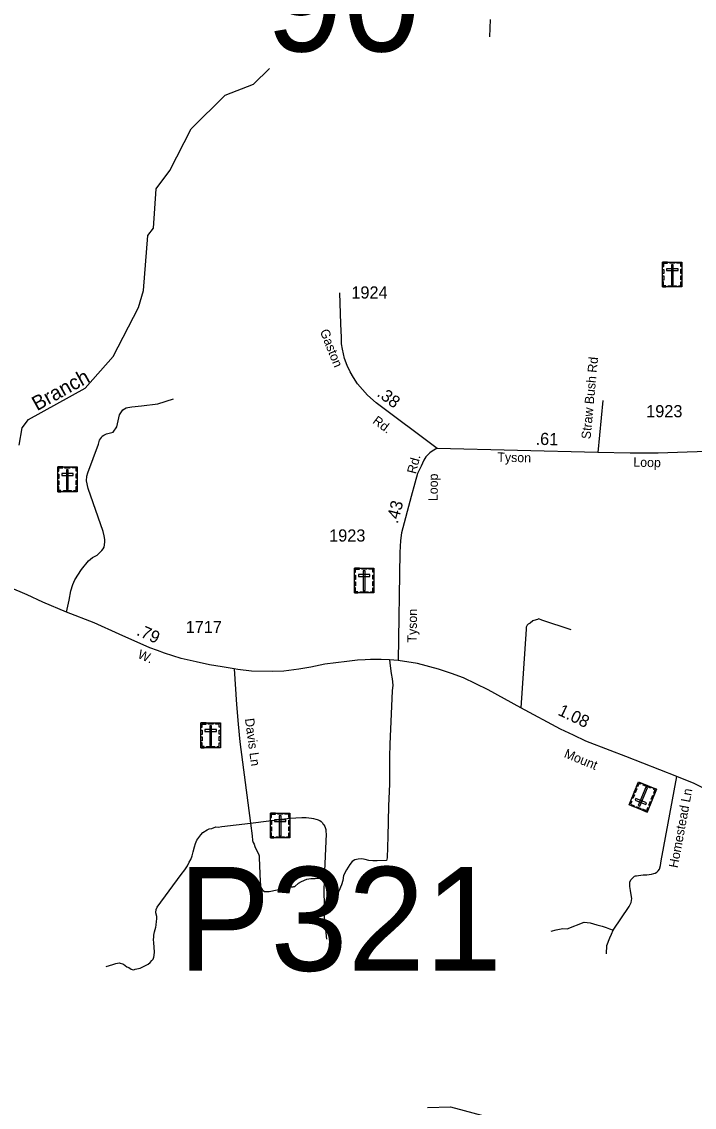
# Model space of a CAD drawing. Extents: x 2220236 to 2384410, y 720751 to 894131.
# Drawn here: x 2283759 to 2290663, y 776734 to 787885 of the extents above; entities that cross this region are included whole.
import ezdxf

# ---------------------------------------------------------------- set-up
doc = ezdxf.new("R2010")
doc.units = 0
doc.layers.add('Default', color=7, linetype='Continuous')

msp = doc.modelspace()

# ---------------------------------------------------------------- linework, layer by layer
at = {"layer": 'Default'}
msp.add_line((2289725, 783995), (2289674, 783461), dxfattribs=at)
for points in [[(2288565, 787730), (2288571, 787907)], [(2283731, 783536), (2283763, 783713), (2283829, 783797), (2284409, 784119), (2284697, 784445), (2284959, 784948), (2285008, 785124), (2285052, 785690), (2285110, 785765), (2285139, 786167), (2285279, 786358), (2285500, 786786), (2285847, 787130), (2286137, 787242), (2286302, 787403)], [(2288023, 783501), (2287399, 783969), (2287310, 784048), (2287205, 784165), (2287164, 784231), (2287130, 784290), (2287101, 784352), (2287072, 784424), (2287051, 784521), (2287043, 784575), (2287042, 784641), (2287035, 784783), (2287024, 785101)], [(2284218, 781821), (2284247, 781942), (2284262, 782038), (2284282, 782103), (2284303, 782153), (2284372, 782259), (2284445, 782348), (2284487, 782380), (2284533, 782405), (2284580, 782453), (2284594, 782469), (2284606, 782487), (2284613, 782539), (2284611, 782565), (2284605, 782605), (2284594, 782649), (2284441, 783091), (2284424, 783169), (2284428, 783218), (2284437, 783252), (2284548, 783547), (2284557, 783587), (2284578, 783614), (2284585, 783629), (2284600, 783639), (2284630, 783652), (2284698, 783669), (2284734, 783722), (2284756, 783816), (2284761, 783846), (2284798, 783897), (2284830, 783918), (2284848, 783921), (2284870, 783926), (2284888, 783928), (2284989, 783940), (2285155, 783958), (2285318, 784010)], [(2288023, 783501), (2288007, 783495), (2287971, 783475), (2287949, 783456), (2287908, 783416), (2287888, 783380), (2287858, 783320), (2287823, 783243), (2287794, 783145), (2287757, 783009), (2287659, 782634), (2287648, 782556), (2287641, 782432), (2287625, 781324)], [(2291249, 783556), (2291185, 783529), (2291122, 783505), (2290992, 783476), (2290294, 783452), (2290004, 783454), (2289674, 783461), (2288023, 783501)], [(2287625, 781324), (2287536, 781329), (2287449, 781333), (2287338, 781333), (2287284, 781331), (2287205, 781325), (2287096, 781313), (2286872, 781285), (2286726, 781254), (2286605, 781235), (2286449, 781213), (2286335, 781210), (2286117, 781212), (2285979, 781231), (2285941, 781238), (2285815, 781259), (2285687, 781278), (2285548, 781309), (2285396, 781345), (2285224, 781400), (2285151, 781425), (2285075, 781454), (2284760, 781593), (2284503, 781711), (2284218, 781821), (2283976, 781924), (2283816, 781996), (2283629, 782077)], [(2289401, 781637), (2289099, 781738), (2289069, 781750), (2289053, 781744), (2289039, 781741), (2289007, 781731), (2288979, 781707), (2288959, 781697), (2288947, 781685), (2288939, 781667), (2288936, 781644), (2288882, 780837)], [(2287536, 781329), (2287543, 781267), (2287550, 781191), (2287561, 781135), (2287570, 781071), (2287562, 781013), (2287550, 780775), (2287539, 780462), (2287534, 780333), (2287534, 780056), (2287523, 779828), (2287517, 779514), (2287512, 779297), (2287503, 779270), (2287409, 779265), (2287362, 779265), (2287322, 779270), (2287284, 779279), (2287250, 779286), (2287214, 779284), (2287179, 779277), (2287152, 779259), (2287127, 779228), (2287094, 779174), (2287063, 779116), (2287054, 779062), (2287042, 779017), (2287013, 778955), (2286988, 778908), (2286941, 778839), (2286897, 778787), (2286864, 778736)], [(2290766, 780008), (2290656, 780062), (2290542, 780109), (2290486, 780131), (2289962, 780338), (2289801, 780397), (2289549, 780493), (2289423, 780555), (2289291, 780618), (2288882, 780837), (2288548, 781023), (2288295, 781145), (2288170, 781188), (2288036, 781233), (2287821, 781291), (2287625, 781324)], [(2285941, 781238), (2285964, 780871), (2285980, 780669), (2285998, 780487), (2286108, 779653)], [(2289830, 778553), (2289994, 778795), (2290014, 778838), (2290020, 778859), (2290021, 778879), (2290016, 778917), (2290009, 778961), (2290002, 779002), (2290002, 779028), (2290003, 779048), (2290016, 779075), (2290036, 779095), (2290049, 779107), (2290059, 779111), (2290071, 779112), (2290091, 779116), (2290115, 779119), (2290139, 779121), (2290175, 779120), (2290202, 779124), (2290225, 779128), (2290247, 779134), (2290263, 779140), (2290278, 779150), (2290291, 779164), (2290305, 779181), (2290318, 779216), (2290325, 779265), (2290486, 780131)], [(2286108, 779653), (2286511, 779705), (2286635, 779712), (2286679, 779712), (2286707, 779706), (2286735, 779705), (2286755, 779701), (2286779, 779693), (2286793, 779691), (2286819, 779680), (2286833, 779668), (2286845, 779654), (2286851, 779644), (2286860, 779636), (2286872, 779618), (2286882, 779588), (2286882, 779564), (2286884, 779544), (2286863, 779084)], [(2284626, 778180), (2284694, 778202), (2284724, 778211), (2284760, 778217), (2284804, 778203), (2284838, 778176), (2284860, 778168), (2284882, 778152), (2284894, 778148), (2284909, 778146), (2284922, 778152), (2284974, 778163), (2285016, 778183), (2285056, 778204), (2285078, 778222), (2285095, 778240), (2285107, 778256), (2285115, 778274), (2285119, 778292), (2285123, 778332), (2285116, 778422), (2285111, 778456), (2285115, 778482), (2285115, 778500), (2285123, 778536), (2285130, 778560), (2285134, 778584), (2285140, 778604), (2285144, 778644), (2285147, 778666), (2285145, 778692), (2285135, 778730), (2285135, 778736), (2285140, 778766), (2285150, 778788), (2285397, 779126), (2285433, 779173), (2285460, 779215), (2285478, 779253), (2285494, 779279), (2285509, 779317), (2285519, 779359), (2285534, 779408), (2285544, 779444), (2285558, 779478), (2285597, 779534), (2285619, 779556), (2285661, 779583), (2285684, 779595), (2285709, 779599), (2285752, 779613), (2285774, 779612), (2285812, 779618), (2286108, 779653)], [(2286108, 779653), (2286125, 779523), (2286129, 779473), (2286134, 779453), (2286144, 779435), (2286152, 779413), (2286193, 779326), (2286195, 779316), (2286197, 779298), (2286205, 779048), (2286210, 779018), (2286210, 779006), (2286220, 778982), (2286226, 778972), (2286236, 778960), (2286250, 778951), (2286264, 778951), (2286278, 778949), (2286298, 778951), (2286528, 778997), (2286544, 778997), (2286552, 779001), (2286564, 779003), (2286601, 779036), (2286631, 779054), (2286687, 779076), (2286727, 779083), (2286771, 779083), (2286813, 779088), (2286863, 779084)], [(2286863, 779084), (2286860, 778936), (2286863, 778832), (2286864, 778736)], [(2286864, 778736), (2286864, 778686), (2286887, 778461)], [(2289195, 778544), (2289246, 778558), (2289313, 778569), (2289360, 778567), (2289533, 778634), (2289595, 778627), (2289663, 778609), (2289719, 778593), (2289759, 778580), (2289792, 778567), (2289830, 778553)], [(2289761, 778310), (2289765, 778394), (2289795, 778473), (2289812, 778511), (2289830, 778553)], [(2287925, 776730), (2288161, 776739), (2290136, 776207), (2290370, 775938), (2290456, 775747), (2290511, 775489), (2290500, 774891)]]:
    msp.add_lwpolyline(points, dxfattribs=at)
for points in [[(2290338, 785415), (2290537, 785415), (2290537, 785160), (2290338, 785160)], [(2290338, 785372), (2290350, 785372), (2290350, 785404), (2290390, 785404), (2290390, 785415), (2290338, 785415)], [(2290412, 785415), (2290464, 785415), (2290464, 785404), (2290412, 785404)], [(2290537, 785372), (2290526, 785372), (2290526, 785404), (2290486, 785404), (2290486, 785415), (2290537, 785415)], [(2290338, 785297), (2290338, 785341), (2290350, 785341), (2290350, 785297)], [(2290379, 785347), (2290379, 785328), (2290497, 785328), (2290497, 785347)], [(2290447, 785386), (2290429, 785386), (2290429, 785183), (2290447, 785183)], [(2290526, 785298), (2290526, 785342), (2290537, 785342), (2290537, 785298)], [(2290526, 785233), (2290526, 785276), (2290537, 785276), (2290537, 785233)], [(2290338, 785230), (2290338, 785274), (2290350, 785274), (2290350, 785230)], [(2290371, 785160), (2290371, 785172), (2290349, 785172), (2290349, 785212), (2290338, 785212), (2290338, 785160)], [(2290396, 785172), (2290481, 785172), (2290481, 785160), (2290396, 785160)], [(2290504, 785160), (2290504, 785172), (2290526, 785172), (2290526, 785212), (2290537, 785212), (2290537, 785160)], [(2284128, 783312), (2284327, 783312), (2284327, 783057), (2284128, 783057)], [(2284128, 783268), (2284139, 783268), (2284139, 783301), (2284180, 783301), (2284180, 783312), (2284128, 783312)], [(2284202, 783312), (2284254, 783312), (2284254, 783300), (2284202, 783300)], [(2284237, 783282), (2284218, 783282), (2284218, 783080), (2284237, 783080)], [(2284327, 783268), (2284316, 783268), (2284316, 783301), (2284275, 783301), (2284275, 783312), (2284327, 783312)], [(2284128, 783194), (2284128, 783238), (2284139, 783238), (2284139, 783194)], [(2284128, 783127), (2284128, 783170), (2284139, 783170), (2284139, 783127)], [(2284169, 783244), (2284169, 783225), (2284287, 783225), (2284287, 783244)], [(2284316, 783195), (2284316, 783239), (2284327, 783239), (2284327, 783195)], [(2284316, 783129), (2284316, 783173), (2284327, 783173), (2284327, 783129)], [(2284161, 783057), (2284161, 783069), (2284139, 783069), (2284139, 783109), (2284128, 783109), (2284128, 783057)], [(2284186, 783069), (2284270, 783069), (2284270, 783057), (2284186, 783057)], [(2284294, 783057), (2284294, 783069), (2284316, 783069), (2284316, 783109), (2284327, 783109), (2284327, 783057)], [(2287175, 782273), (2287374, 782273), (2287374, 782019), (2287175, 782019)], [(2287175, 782230), (2287186, 782230), (2287186, 782262), (2287227, 782262), (2287227, 782273), (2287175, 782273)], [(2287249, 782273), (2287301, 782273), (2287301, 782262), (2287249, 782262)], [(2287374, 782230), (2287362, 782230), (2287362, 782262), (2287322, 782262), (2287322, 782273), (2287374, 782273)], [(2287175, 782156), (2287175, 782199), (2287186, 782199), (2287186, 782156)], [(2287215, 782205), (2287215, 782187), (2287333, 782187), (2287333, 782205)], [(2287284, 782244), (2287265, 782244), (2287265, 782041), (2287284, 782041)], [(2287362, 782157), (2287362, 782200), (2287374, 782200), (2287374, 782157)], [(2287175, 782089), (2287175, 782132), (2287186, 782132), (2287186, 782089)], [(2287208, 782019), (2287208, 782030), (2287186, 782030), (2287186, 782071), (2287175, 782071), (2287175, 782019)], [(2287341, 782019), (2287341, 782030), (2287363, 782030), (2287363, 782071), (2287374, 782071), (2287374, 782019)], [(2287362, 782091), (2287362, 782134), (2287374, 782134), (2287374, 782091)], [(2287232, 782030), (2287317, 782030), (2287317, 782019), (2287232, 782019)], [(2285599, 780682), (2285798, 780682), (2285798, 780427), (2285599, 780427)], [(2285599, 780638), (2285611, 780638), (2285611, 780670), (2285651, 780670), (2285651, 780682), (2285599, 780682)], [(2285599, 780564), (2285599, 780607), (2285611, 780607), (2285611, 780564)], [(2285640, 780613), (2285640, 780595), (2285758, 780595), (2285758, 780613)], [(2285673, 780682), (2285725, 780682), (2285725, 780670), (2285673, 780670)], [(2285708, 780652), (2285690, 780652), (2285690, 780449), (2285708, 780449)], [(2285798, 780638), (2285787, 780638), (2285787, 780670), (2285747, 780670), (2285747, 780681), (2285798, 780681)], [(2285787, 780565), (2285787, 780608), (2285798, 780608), (2285798, 780565)], [(2285599, 780497), (2285599, 780540), (2285611, 780540), (2285611, 780497)], [(2285787, 780499), (2285787, 780542), (2285798, 780542), (2285798, 780499)], [(2285632, 780427), (2285632, 780438), (2285610, 780438), (2285610, 780479), (2285599, 780479), (2285599, 780427)], [(2285657, 780438), (2285742, 780438), (2285742, 780427), (2285657, 780427)], [(2285765, 780427), (2285765, 780438), (2285787, 780438), (2285787, 780479), (2285798, 780479), (2285798, 780427)], [(2290179, 779765), (2289994, 779840), (2290091, 780076), (2290275, 780000)], [(2290122, 780063), (2290117, 780053), (2290097, 780061), (2290082, 780024), (2290071, 780028), (2290091, 780076)], [(2290218, 780011), (2290139, 780044), (2290143, 780054), (2290222, 780022)], [(2290049, 779944), (2290033, 779904), (2290022, 779908), (2290038, 779948)], [(2290074, 780005), (2290058, 779965), (2290047, 779969), (2290063, 780009)], [(2290089, 779833), (2290106, 779826), (2290183, 780014), (2290166, 780021)], [(2290249, 779936), (2290232, 779896), (2290222, 779900), (2290238, 779940)], [(2290244, 780013), (2290240, 780002), (2290260, 779994), (2290245, 779956), (2290255, 779952), (2290275, 780000)], [(2290011, 779880), (2290021, 779876), (2290009, 779846), (2290047, 779831), (2290042, 779821), (2289994, 779840)], [(2290167, 779843), (2290174, 779860), (2290065, 779905), (2290058, 779888)], [(2290110, 779793), (2290062, 779812), (2290066, 779823), (2290114, 779803)], [(2290223, 779873), (2290207, 779833), (2290196, 779838), (2290213, 779878)], [(2286312, 779755), (2286512, 779755), (2286512, 779501), (2286312, 779501)], [(2286312, 779712), (2286324, 779712), (2286324, 779744), (2286364, 779744), (2286364, 779755), (2286312, 779755)], [(2286387, 779755), (2286438, 779755), (2286438, 779744), (2286387, 779744)], [(2286421, 779726), (2286403, 779726), (2286403, 779523), (2286421, 779523)], [(2286512, 779712), (2286500, 779712), (2286500, 779744), (2286460, 779744), (2286460, 779755), (2286512, 779755)], [(2290195, 779805), (2290184, 779809), (2290172, 779779), (2290135, 779795), (2290131, 779784), (2290179, 779765)], [(2286312, 779638), (2286312, 779681), (2286324, 779681), (2286324, 779638)], [(2286312, 779571), (2286312, 779614), (2286324, 779614), (2286324, 779571)], [(2286353, 779687), (2286353, 779669), (2286471, 779669), (2286471, 779687)], [(2286500, 779639), (2286500, 779682), (2286512, 779682), (2286512, 779639)], [(2286500, 779573), (2286500, 779616), (2286512, 779616), (2286512, 779573)], [(2286346, 779501), (2286346, 779512), (2286324, 779512), (2286324, 779553), (2286312, 779553), (2286312, 779501)], [(2286370, 779512), (2286455, 779512), (2286455, 779501), (2286370, 779501)], [(2286478, 779501), (2286478, 779512), (2286500, 779512), (2286500, 779553), (2286512, 779553), (2286512, 779501)]]:
    msp.add_lwpolyline(points, close=True, dxfattribs=at)

# ---------------------------------------------------------------- texts
for s, height, p in [('90', 1066.3, (2286265, 787580)), ('1924', 125, (2287143, 785041)), ('1923', 125, (2290170, 783822)), ('1923', 125, (2286915, 782545)), ('1717', 125, (2285442, 781604)), ('P321', 1066.3, (2285361, 778136))]:
    msp.add_text(s, height=height, dxfattribs=at).set_placement(p)
for s, height, rotation, p in [('Gaston', 95, 291.7865, (2286818, 784705)), ('Straw Bush Rd', 95, 84.7125, (2289598, 783594)), ('Branch', 150, 29.0842, (2283916, 783883)), ('.38', 125, 323.1346, (2287398, 784047)), ('Rd.', 95, 323.1346, (2287354, 783768)), ('.61', 125, 358.6024, (2289033, 783539)), ('Rd.', 95, 75.3038, (2287804, 783234)), ('Tyson', 95, 358.6024, (2288641, 783366)), ('Loop', 95, 358.7835, (2290037, 783314)), ('Loop', 95, 89.1984, (2288028, 782960)), ('.43', 125, 75.3038, (2287618, 782722)), ('Tyson', 95, 89.1984, (2287813, 781507)), ('.79', 125, 336.2197, (2284929, 781587)), ('W.', 95, 336.2197, (2284941, 781353)), ('1.08', 125, 334.3701, (2289255, 780768)), ('Davis Ln', 95, 277.488, (2286050, 780724)), ('Mount', 95, 337.6244, (2289319, 780332)), ('Homestead Ln', 95, 79.5394, (2290494, 779187))]:
    msp.add_text(s, height=height, rotation=rotation, dxfattribs=at).set_placement(p)

doc.saveas('drawing.dxf')
